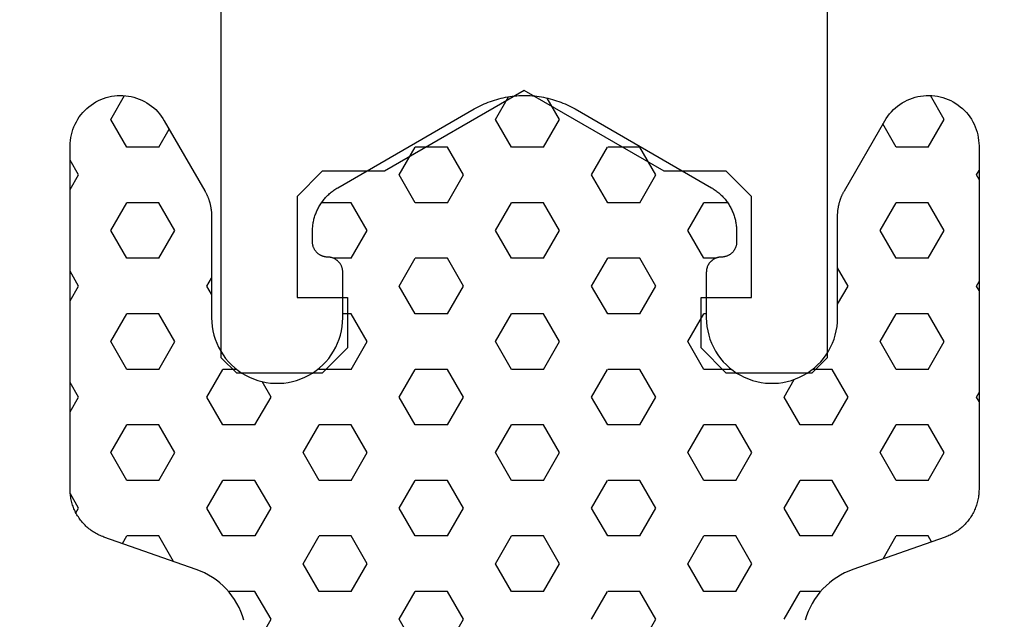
# Model space of a CAD drawing. Extents: x 4615668 to 9294084, y 5325188 to 10688993.
# Tile 335 of 656: x 4636945.81 to 4636947.76, y 5331432.94 to 5331434.12. Entities that reach past the tile are written whole.
import ezdxf

# ---------------------------------------------------------------- set-up
doc = ezdxf.new("R2010")
doc.units = 0
doc.header["$MEASUREMENT"] = 0
doc.layers.add('A_wymiary', color=152, linetype='Continuous', lineweight=5)
doc.layers.add('CrossSectionsProfils', color=7, linetype='Continuous')
doc.styles.add('wewn', font='arial.ttf', dxfattribs={"height": 12})
doc.dimstyles.new('Kopia 1do100 wew', dxfattribs={"dimscale": 0.5, "dimtxt": 8, "dimasz": 15, "dimexe": 20, "dimexo": 0, "dimgap": 5, "dimtad": 1, "dimdec": 0, "dimzin": 9, "dimtxsty": 'wewn', "dimblk": 'ARCHTICK', "dimcen": 3, "dimdle": 20, "dimclrd": 256, "dimclre": 256, "dimclrt": 256, "dimadec": 0, "dimazin": 2, "dimtfac": 1, "dimtdec": 0, "dimtix": 1, "dimtmove": 2, "dimatfit": 3, "dimldrblk": 'NONE', "dimfxl": 0, "dimtvp": 1, "dimtolj": 1, "dimtzin": 0, "dimlwd": 5, "dimlwe": 5, "dimarcsym": 0})

# ---------------------------------------------------------------- blocks, each defined once
blk = doc.blocks.new('K43_0482_X', base_point=(52.501, 1020))
at = {"layer": 'CrossSectionsProfils', "flags": 128}
for points in [[(46.8099, 1000), (48.51093, 1000), (49.00444, 1000.50401), (49.00444, 1001.50153), (48.00692, 1001.50153), (48.00692, 1003.49657), (48.51093, 1004.00058), (49.73945, 1004.00058), (52.51151, 1005.59661), (55.27306, 1004.00058), (56.51208, 1004.00058), (57.00559, 1003.49657), (57.00559, 1001.50153), (56.00807, 1001.50153), (56.00807, 1000.50401), (56.51208, 1000), (58.20261, 1000), (58.50712, 1000.30451), (58.50712, 1034.99717), (59.01113, 1035.50118), (74.59343, 1035.50118)], [(46.50539, 1034.99717), (46.50539, 1000.30451), (46.8099, 1000)]]:
    blk.add_lwpolyline(points, dxfattribs=at)
blk = doc.blocks.new('Hatch84418', base_point=(6053.053, 1361.842))
at = {"layer": 'CrossSectionsProfils'}
for p, q in [((6439.74, 1346.868), (6440.013, 1347.341)), ((6447.36, 1346.868), (6447.603, 1347.29)), ((6448.63, 1346.868), (6448.372, 1347.315)), ((6456.25, 1346.868), (6455.978, 1347.339)), ((6440.058, 1346.318), (6439.74, 1346.868)), ((6440.692, 1346.318), (6440.957, 1346.777)), ((6447.677, 1346.318), (6447.36, 1346.868)), ((6448.312, 1346.318), (6448.63, 1346.868)), ((6455.933, 1346.318), (6456.25, 1346.868)), ((6455.298, 1346.318), (6455.091, 1346.676)), ((6440.057, 1346.318), (6440.692, 1346.318)), ((6445.455, 1345.768), (6445.772, 1346.318)), ((6445.772, 1346.318), (6446.407, 1346.318)), ((6446.725, 1345.768), (6446.408, 1346.318)), ((6447.677, 1346.318), (6448.312, 1346.318)), ((6449.265, 1345.768), (6449.583, 1346.318)), ((6449.583, 1346.318), (6450.217, 1346.318)), ((6450.535, 1345.768), (6450.217, 1346.318)), ((6455.297, 1346.318), (6455.932, 1346.318)), ((6456.885, 1345.768), (6457.053, 1346.06)), ((6439.105, 1345.768), (6439.053, 1345.858)), ((6439.053, 1345.679), (6439.104, 1345.768)), ((6445.772, 1345.218), (6445.455, 1345.768)), ((6446.407, 1345.218), (6446.725, 1345.768)), ((6449.583, 1345.218), (6449.265, 1345.768)), ((6450.217, 1345.218), (6450.535, 1345.768)), ((6457.053, 1345.477), (6456.885, 1345.768)), ((6439.74, 1344.668), (6440.057, 1345.218)), ((6440.057, 1345.218), (6440.692, 1345.218)), ((6441.01, 1344.668), (6440.692, 1345.218)), ((6444.032, 1345.218), (6444.502, 1345.218)), ((6444.82, 1344.669), (6444.503, 1345.219)), ((6445.772, 1345.218), (6446.407, 1345.218)), ((6447.36, 1344.668), (6447.677, 1345.218)), ((6447.677, 1345.218), (6448.312, 1345.218)), ((6448.63, 1344.668), (6448.312, 1345.218)), ((6449.583, 1345.218), (6450.217, 1345.218)), ((6451.17, 1344.668), (6451.487, 1345.218)), ((6451.487, 1345.218), (6452.075, 1345.218)), ((6454.98, 1344.668), (6455.297, 1345.218)), ((6455.297, 1345.218), (6455.932, 1345.218)), ((6456.25, 1344.668), (6455.933, 1345.218)), ((6440.058, 1344.119), (6439.74, 1344.668)), ((6440.692, 1344.118), (6441.01, 1344.668)), ((6444.502, 1344.118), (6444.82, 1344.668)), ((6447.678, 1344.118), (6447.36, 1344.668)), ((6448.312, 1344.118), (6448.63, 1344.668)), ((6451.487, 1344.118), (6451.17, 1344.668)), ((6455.297, 1344.118), (6454.98, 1344.668)), ((6455.933, 1344.118), (6456.25, 1344.668)), ((6440.057, 1344.118), (6440.692, 1344.118)), ((6444.27, 1344.118), (6444.502, 1344.118)), ((6445.455, 1343.569), (6445.772, 1344.119)), ((6445.772, 1344.118), (6446.407, 1344.118)), ((6446.725, 1343.568), (6446.407, 1344.118)), ((6447.677, 1344.118), (6448.312, 1344.118)), ((6449.265, 1343.568), (6449.583, 1344.118)), ((6449.583, 1344.118), (6450.217, 1344.118)), ((6450.535, 1343.568), (6450.217, 1344.118)), ((6451.487, 1344.118), (6451.837, 1344.118)), ((6455.297, 1344.118), (6455.932, 1344.118)), ((6441.645, 1343.568), (6441.854, 1343.93)), ((6456.885, 1343.568), (6457.053, 1343.86)), ((6439.105, 1343.568), (6439.053, 1343.658)), ((6454.345, 1343.568), (6454.253, 1343.727)), ((6439.053, 1343.479), (6439.105, 1343.568)), ((6441.854, 1343.208), (6441.645, 1343.569)), ((6445.773, 1343.019), (6445.455, 1343.569)), ((6446.407, 1343.018), (6446.725, 1343.568)), ((6449.583, 1343.019), (6449.265, 1343.568)), ((6450.217, 1343.018), (6450.535, 1343.568)), ((6454.253, 1343.41), (6454.345, 1343.568)), ((6457.053, 1343.277), (6456.885, 1343.568)), ((6439.74, 1342.469), (6440.057, 1343.019)), ((6440.057, 1343.018), (6440.692, 1343.018)), ((6441.01, 1342.469), (6440.692, 1343.019)), ((6444.454, 1343.018), (6444.502, 1343.018)), ((6444.82, 1342.469), (6444.503, 1343.019)), ((6445.772, 1343.018), (6446.407, 1343.018)), ((6447.36, 1342.469), (6447.677, 1343.018)), ((6447.677, 1343.018), (6448.312, 1343.018)), ((6448.63, 1342.469), (6448.312, 1343.018)), ((6449.583, 1343.018), (6450.217, 1343.018)), ((6451.17, 1342.468), (6451.487, 1343.018)), ((6451.487, 1343.018), (6451.654, 1343.018)), ((6454.98, 1342.468), (6455.297, 1343.018)), ((6455.297, 1343.018), (6455.932, 1343.018)), ((6456.25, 1342.469), (6455.933, 1343.019)), ((6440.058, 1341.919), (6439.74, 1342.469)), ((6440.692, 1341.919), (6441.01, 1342.469)), ((6444.502, 1341.919), (6444.82, 1342.469)), ((6447.677, 1341.919), (6447.36, 1342.469)), ((6448.312, 1341.919), (6448.63, 1342.469)), ((6451.487, 1341.919), (6451.17, 1342.469)), ((6455.297, 1341.919), (6454.98, 1342.469)), ((6455.933, 1341.919), (6456.25, 1342.469)), ((6440.057, 1341.919), (6440.692, 1341.919)), ((6441.645, 1341.369), (6441.962, 1341.919)), ((6441.962, 1341.919), (6442.353, 1341.919)), ((6443.954, 1341.919), (6444.502, 1341.919)), ((6445.455, 1341.369), (6445.772, 1341.918)), ((6445.772, 1341.919), (6446.407, 1341.919)), ((6446.725, 1341.369), (6446.408, 1341.919)), ((6447.677, 1341.919), (6448.312, 1341.919)), ((6449.265, 1341.369), (6449.583, 1341.918)), ((6449.583, 1341.919), (6450.217, 1341.919)), ((6450.535, 1341.369), (6450.217, 1341.919)), ((6451.487, 1341.919), (6452.123, 1341.919)), ((6452.123, 1341.919), (6452.132, 1341.935)), ((6453.754, 1341.919), (6454.027, 1341.919)), ((6454.345, 1341.369), (6454.028, 1341.919)), ((6455.297, 1341.919), (6455.932, 1341.919)), ((6442.915, 1341.369), (6442.713, 1341.719)), ((6453.075, 1341.369), (6453.253, 1341.677)), ((6456.885, 1341.369), (6457.053, 1341.66)), ((6439.105, 1341.369), (6439.053, 1341.459)), ((6439.053, 1341.279), (6439.105, 1341.369)), ((6441.962, 1340.819), (6441.645, 1341.369)), ((6442.597, 1340.819), (6442.915, 1341.369)), ((6445.773, 1340.819), (6445.455, 1341.369)), ((6446.407, 1340.819), (6446.725, 1341.369)), ((6449.583, 1340.819), (6449.265, 1341.369)), ((6450.217, 1340.819), (6450.535, 1341.369)), ((6453.393, 1340.819), (6453.075, 1341.369)), ((6454.027, 1340.819), (6454.345, 1341.369)), ((6457.053, 1341.077), (6456.885, 1341.369)), ((6439.74, 1340.269), (6440.057, 1340.819)), ((6440.057, 1340.819), (6440.692, 1340.819)), ((6441.01, 1340.269), (6440.693, 1340.819)), ((6441.962, 1340.819), (6442.597, 1340.819)), ((6443.55, 1340.269), (6443.867, 1340.819)), ((6443.867, 1340.819), (6444.502, 1340.819)), ((6444.82, 1340.269), (6444.502, 1340.819)), ((6445.772, 1340.819), (6446.407, 1340.819)), ((6447.36, 1340.269), (6447.677, 1340.819)), ((6447.677, 1340.819), (6448.312, 1340.819)), ((6448.63, 1340.269), (6448.312, 1340.819)), ((6449.583, 1340.819), (6450.217, 1340.819)), ((6451.17, 1340.269), (6451.487, 1340.819)), ((6451.487, 1340.819), (6452.123, 1340.819)), ((6452.44, 1340.269), (6452.123, 1340.819)), ((6453.393, 1340.819), (6454.027, 1340.819)), ((6454.98, 1340.269), (6455.297, 1340.819)), ((6455.297, 1340.819), (6455.932, 1340.819)), ((6456.25, 1340.269), (6455.933, 1340.819)), ((6440.058, 1339.719), (6439.74, 1340.269)), ((6440.692, 1339.719), (6441.01, 1340.269)), ((6443.868, 1339.719), (6443.55, 1340.269)), ((6444.502, 1339.719), (6444.82, 1340.269)), ((6447.678, 1339.719), (6447.36, 1340.269)), ((6448.312, 1339.719), (6448.63, 1340.269)), ((6451.487, 1339.719), (6451.17, 1340.269)), ((6452.123, 1339.719), (6452.44, 1340.269)), ((6455.297, 1339.719), (6454.98, 1340.269)), ((6455.933, 1339.719), (6456.25, 1340.269)), ((6440.057, 1339.719), (6440.692, 1339.719)), ((6441.645, 1339.169), (6441.962, 1339.719)), ((6441.962, 1339.719), (6442.597, 1339.719)), ((6442.915, 1339.169), (6442.598, 1339.719)), ((6443.867, 1339.719), (6444.502, 1339.719)), ((6445.455, 1339.169), (6445.772, 1339.719)), ((6445.772, 1339.719), (6446.407, 1339.719)), ((6446.725, 1339.169), (6446.408, 1339.719)), ((6447.677, 1339.719), (6448.312, 1339.719)), ((6449.265, 1339.169), (6449.583, 1339.719)), ((6449.583, 1339.719), (6450.217, 1339.719)), ((6450.535, 1339.169), (6450.218, 1339.719)), ((6451.487, 1339.719), (6452.123, 1339.719)), ((6453.075, 1339.169), (6453.393, 1339.719)), ((6453.393, 1339.719), (6454.027, 1339.719)), ((6454.345, 1339.169), (6454.027, 1339.719)), ((6455.297, 1339.719), (6455.932, 1339.719)), ((6456.885, 1339.169), (6457.049, 1339.453)), ((6441.962, 1338.619), (6441.645, 1339.169)), ((6442.597, 1338.619), (6442.915, 1339.169)), ((6445.772, 1338.619), (6445.455, 1339.169)), ((6446.407, 1338.619), (6446.725, 1339.169)), ((6449.583, 1338.619), (6449.265, 1339.169)), ((6450.217, 1338.619), (6450.535, 1339.169)), ((6453.392, 1338.619), (6453.075, 1339.169)), ((6454.027, 1338.619), (6454.345, 1339.169)), ((6456.938, 1339.077), (6456.885, 1339.169)), ((6439.991, 1338.504), (6440.057, 1338.619)), ((6440.057, 1338.619), (6440.692, 1338.619)), ((6440.954, 1338.166), (6440.692, 1338.619)), ((6441.962, 1338.619), (6442.597, 1338.619)), ((6443.55, 1338.069), (6443.867, 1338.619)), ((6443.867, 1338.619), (6444.502, 1338.619)), ((6444.82, 1338.069), (6444.503, 1338.619)), ((6445.772, 1338.619), (6446.407, 1338.619)), ((6447.36, 1338.069), (6447.677, 1338.619)), ((6447.677, 1338.619), (6448.312, 1338.619)), ((6448.63, 1338.069), (6448.312, 1338.619)), ((6449.583, 1338.619), (6450.217, 1338.619)), ((6451.17, 1338.069), (6451.488, 1338.619)), ((6451.487, 1338.619), (6452.123, 1338.619)), ((6452.44, 1338.069), (6452.123, 1338.619)), ((6453.393, 1338.619), (6454.027, 1338.619)), ((6455.006, 1338.115), (6455.297, 1338.619)), ((6455.297, 1338.619), (6455.932, 1338.619)), ((6456.019, 1338.47), (6455.933, 1338.619)), ((6443.868, 1337.519), (6443.55, 1338.069)), ((6444.502, 1337.519), (6444.82, 1338.069)), ((6447.678, 1337.519), (6447.36, 1338.069)), ((6448.312, 1337.519), (6448.63, 1338.069)), ((6451.488, 1337.519), (6451.17, 1338.069)), ((6452.123, 1337.519), (6452.44, 1338.069)), ((6442.19, 1337.519), (6442.597, 1337.519)), ((6442.915, 1336.969), (6442.598, 1337.519)), ((6443.867, 1337.519), (6444.502, 1337.519)), ((6445.455, 1336.969), (6445.772, 1337.519)), ((6445.772, 1337.519), (6446.407, 1337.519)), ((6446.725, 1336.969), (6446.408, 1337.519)), ((6447.677, 1337.519), (6448.312, 1337.519)), ((6449.265, 1336.969), (6449.583, 1337.519)), ((6449.583, 1337.519), (6450.217, 1337.519)), ((6450.535, 1336.969), (6450.217, 1337.519)), ((6451.487, 1337.519), (6452.123, 1337.519)), ((6453.075, 1336.969), (6453.393, 1337.519)), ((6453.393, 1337.519), (6453.917, 1337.519)), ((6445.773, 1336.42), (6445.455, 1336.969)), ((6449.583, 1336.42), (6449.265, 1336.969)), ((6450.218, 1336.419), (6450.535, 1336.969)), ((6453.393, 1336.419), (6453.075, 1336.969))]:
    blk.add_line(p, q, dxfattribs=at)
blk = doc.blocks.new('121040', base_point=(6448.053, 1341.842))
at = {"layer": 'CrossSectionsProfils', "flags": 128}
blk.add_lwpolyline([(6453.611, 1336.955), (6453.639, 1337.04), (6453.671, 1337.123), (6453.708, 1337.205), (6453.75, 1337.284), (6453.796, 1337.36), (6453.848, 1337.434), (6453.903, 1337.504), (6453.962, 1337.571), (6454.025, 1337.634), (6454.092, 1337.694), (6454.163, 1337.749), (6454.236, 1337.8), (6454.313, 1337.846), (6454.392, 1337.888), (6454.474, 1337.925), (6454.557, 1337.957), (6454.557, 1337.957), (6456.384, 1338.598), (6456.409, 1338.607), (6456.434, 1338.617), (6456.458, 1338.627), (6456.481, 1338.638), (6456.505, 1338.65), (6456.528, 1338.662), (6456.551, 1338.675), (6456.574, 1338.688), (6456.596, 1338.702), (6456.618, 1338.716), (6456.639, 1338.731), (6456.66, 1338.747), (6456.681, 1338.763), (6456.701, 1338.78), (6456.721, 1338.797), (6456.74, 1338.815), (6456.759, 1338.833), (6456.777, 1338.852), (6456.795, 1338.871), (6456.812, 1338.891), (6456.83, 1338.911), (6456.846, 1338.932), (6456.861, 1338.953), (6456.877, 1338.974), (6456.891, 1338.996), (6456.905, 1339.018), (6456.919, 1339.041), (6456.932, 1339.064), (6456.944, 1339.087), (6456.956, 1339.11), (6456.967, 1339.134), (6456.977, 1339.158), (6456.987, 1339.183), (6456.996, 1339.207), (6457.004, 1339.232), (6457.012, 1339.257), (6457.019, 1339.282), (6457.026, 1339.308), (6457.031, 1339.333), (6457.037, 1339.359), (6457.041, 1339.385), (6457.045, 1339.411), (6457.048, 1339.437), (6457.05, 1339.463), (6457.052, 1339.489), (6457.053, 1339.516), (6457.053, 1339.542), (6457.053, 1339.542), (6457.053, 1346.342), (6457.052, 1346.397), (6457.047, 1346.453), (6457.04, 1346.508), (6457.029, 1346.563), (6457.015, 1346.617), (6456.998, 1346.67), (6456.979, 1346.722), (6456.956, 1346.773), (6456.93, 1346.822), (6456.902, 1346.87), (6456.872, 1346.917), (6456.838, 1346.962), (6456.803, 1347.004), (6456.765, 1347.045), (6456.724, 1347.083), (6456.682, 1347.12), (6456.638, 1347.153), (6456.591, 1347.185), (6456.544, 1347.213), (6456.495, 1347.239), (6456.444, 1347.262), (6456.392, 1347.283), (6456.339, 1347.3), (6456.285, 1347.315), (6456.231, 1347.326), (6456.176, 1347.334), (6456.12, 1347.34), (6456.064, 1347.342), (6456.009, 1347.341), (6455.953, 1347.337), (6455.898, 1347.33), (6455.843, 1347.319), (6455.789, 1347.306), (6455.736, 1347.29), (6455.684, 1347.271), (6455.632, 1347.249), (6455.583, 1347.224), (6455.534, 1347.197), (6455.487, 1347.166), (6455.442, 1347.133), (6455.399, 1347.098), (6455.358, 1347.061), (6455.319, 1347.021), (6455.283, 1346.979), (6455.249, 1346.935), (6455.217, 1346.889), (6455.188, 1346.842), (6455.188, 1346.842), (6454.387, 1345.456), (6454.382, 1345.447), (6454.376, 1345.437), (6454.371, 1345.427), (6454.366, 1345.417), (6454.361, 1345.407), (6454.356, 1345.397), (6454.351, 1345.387), (6454.346, 1345.377), (6454.342, 1345.367), (6454.337, 1345.357), (6454.333, 1345.347), (6454.329, 1345.336), (6454.324, 1345.326), (6454.32, 1345.316), (6454.316, 1345.305), (6454.312, 1345.295), (6454.309, 1345.284), (6454.305, 1345.274), (6454.302, 1345.263), (6454.298, 1345.252), (6454.295, 1345.242), (6454.292, 1345.231), (6454.289, 1345.22), (6454.286, 1345.21), (6454.283, 1345.199), (6454.281, 1345.188), (6454.278, 1345.177), (6454.276, 1345.166), (6454.273, 1345.155), (6454.271, 1345.144), (6454.269, 1345.133), (6454.268, 1345.123), (6454.266, 1345.111), (6454.264, 1345.1), (6454.262, 1345.089), (6454.261, 1345.078), (6454.26, 1345.067), (6454.258, 1345.056), (6454.257, 1345.045), (6454.256, 1345.034), (6454.256, 1345.023), (6454.255, 1345.012), (6454.254, 1345.001), (6454.254, 1344.99), (6454.254, 1344.978), (6454.253, 1344.967), (6454.253, 1344.956), (6454.253, 1344.956), (6454.253, 1342.942), (6454.25, 1342.855), (6454.242, 1342.769), (6454.228, 1342.683), (6454.207, 1342.598), (6454.182, 1342.515), (6454.15, 1342.434), (6454.114, 1342.355), (6454.072, 1342.279), (6454.025, 1342.206), (6453.974, 1342.136), (6453.917, 1342.07), (6453.857, 1342.007), (6453.793, 1341.949), (6453.725, 1341.895), (6453.653, 1341.846), (6453.578, 1341.802), (6453.5, 1341.763), (6453.421, 1341.729), (6453.338, 1341.7), (6453.255, 1341.677), (6453.169, 1341.66), (6453.083, 1341.648), (6452.997, 1341.643), (6452.91, 1341.643), (6452.823, 1341.648), (6452.737, 1341.66), (6452.652, 1341.677), (6452.568, 1341.7), (6452.486, 1341.729), (6452.406, 1341.763), (6452.329, 1341.802), (6452.254, 1341.846), (6452.182, 1341.895), (6452.114, 1341.949), (6452.05, 1342.007), (6451.989, 1342.07), (6451.933, 1342.136), (6451.882, 1342.206), (6451.835, 1342.279), (6451.793, 1342.355), (6451.756, 1342.434), (6451.726, 1342.515), (6451.7, 1342.598), (6451.68, 1342.683), (6451.665, 1342.769), (6451.656, 1342.855), (6451.653, 1342.942), (6451.653, 1342.942), (6451.653, 1343.842), (6451.654, 1343.852), (6451.654, 1343.862), (6451.655, 1343.872), (6451.656, 1343.882), (6451.658, 1343.892), (6451.66, 1343.902), (6451.662, 1343.911), (6451.664, 1343.921), (6451.667, 1343.931), (6451.67, 1343.94), (6451.673, 1343.95), (6451.677, 1343.959), (6451.681, 1343.968), (6451.686, 1343.977), (6451.69, 1343.986), (6451.695, 1343.995), (6451.701, 1344.003), (6451.706, 1344.012), (6451.712, 1344.02), (6451.718, 1344.028), (6451.724, 1344.036), (6451.731, 1344.043), (6451.738, 1344.05), (6451.745, 1344.057), (6451.752, 1344.064), (6451.76, 1344.071), (6451.768, 1344.077), (6451.775, 1344.083), (6451.784, 1344.089), (6451.792, 1344.095), (6451.801, 1344.1), (6451.809, 1344.105), (6451.818, 1344.11), (6451.827, 1344.114), (6451.836, 1344.118), (6451.846, 1344.122), (6451.855, 1344.125), (6451.865, 1344.128), (6451.874, 1344.131), (6451.884, 1344.134), (6451.894, 1344.136), (6451.903, 1344.138), (6451.914, 1344.139), (6451.923, 1344.14), (6451.934, 1344.141), (6451.943, 1344.142), (6451.954, 1344.142), (6451.954, 1344.142), (6451.963, 1344.142), (6451.974, 1344.142), (6451.983, 1344.143), (6451.994, 1344.145), (6452.003, 1344.146), (6452.013, 1344.148), (6452.023, 1344.15), (6452.033, 1344.152), (6452.042, 1344.155), (6452.052, 1344.158), (6452.061, 1344.162), (6452.07, 1344.166), (6452.08, 1344.17), (6452.089, 1344.174), (6452.098, 1344.179), (6452.106, 1344.184), (6452.115, 1344.189), (6452.123, 1344.194), (6452.131, 1344.2), (6452.139, 1344.206), (6452.147, 1344.213), (6452.155, 1344.219), (6452.162, 1344.226), (6452.169, 1344.233), (6452.176, 1344.241), (6452.183, 1344.248), (6452.189, 1344.256), (6452.195, 1344.264), (6452.201, 1344.272), (6452.206, 1344.28), (6452.211, 1344.289), (6452.216, 1344.298), (6452.221, 1344.307), (6452.226, 1344.316), (6452.229, 1344.325), (6452.233, 1344.334), (6452.237, 1344.343), (6452.24, 1344.353), (6452.243, 1344.363), (6452.245, 1344.372), (6452.248, 1344.382), (6452.249, 1344.392), (6452.251, 1344.402), (6452.252, 1344.412), (6452.253, 1344.422), (6452.253, 1344.432), (6452.253, 1344.442), (6452.253, 1344.442), (6452.253, 1344.649), (6452.253, 1344.671), (6452.252, 1344.693), (6452.251, 1344.716), (6452.25, 1344.738), (6452.247, 1344.76), (6452.245, 1344.782), (6452.241, 1344.804), (6452.238, 1344.826), (6452.233, 1344.848), (6452.229, 1344.87), (6452.224, 1344.892), (6452.218, 1344.913), (6452.212, 1344.935), (6452.205, 1344.956), (6452.198, 1344.977), (6452.19, 1344.998), (6452.183, 1345.019), (6452.174, 1345.039), (6452.165, 1345.06), (6452.156, 1345.08), (6452.146, 1345.1), (6452.136, 1345.12), (6452.125, 1345.139), (6452.114, 1345.159), (6452.102, 1345.178), (6452.09, 1345.196), (6452.078, 1345.215), (6452.065, 1345.233), (6452.052, 1345.251), (6452.038, 1345.269), (6452.024, 1345.286), (6452.01, 1345.303), (6451.995, 1345.32), (6451.98, 1345.336), (6451.964, 1345.352), (6451.949, 1345.368), (6451.933, 1345.383), (6451.916, 1345.398), (6451.899, 1345.413), (6451.882, 1345.427), (6451.864, 1345.441), (6451.847, 1345.454), (6451.829, 1345.467), (6451.81, 1345.48), (6451.792, 1345.492), (6451.772, 1345.504), (6451.753, 1345.515), (6451.753, 1345.515), (6449.053, 1347.074), (6449.015, 1347.096), (6448.975, 1347.117), (6448.936, 1347.137), (6448.896, 1347.156), (6448.854, 1347.174), (6448.813, 1347.192), (6448.772, 1347.208), (6448.73, 1347.224), (6448.688, 1347.238), (6448.646, 1347.252), (6448.604, 1347.265), (6448.56, 1347.276), (6448.517, 1347.287), (6448.474, 1347.297), (6448.43, 1347.306), (6448.386, 1347.314), (6448.342, 1347.321), (6448.298, 1347.327), (6448.253, 1347.332), (6448.209, 1347.336), (6448.165, 1347.339), (6448.12, 1347.341), (6448.076, 1347.342), (6448.031, 1347.342), (6447.987, 1347.341), (6447.942, 1347.339), (6447.897, 1347.336), (6447.853, 1347.332), (6447.809, 1347.327), (6447.765, 1347.321), (6447.721, 1347.314), (6447.677, 1347.306), (6447.633, 1347.297), (6447.59, 1347.287), (6447.546, 1347.276), (6447.503, 1347.265), (6447.461, 1347.252), (6447.418, 1347.238), (6447.376, 1347.224), (6447.334, 1347.208), (6447.293, 1347.192), (6447.252, 1347.174), (6447.211, 1347.156), (6447.171, 1347.137), (6447.131, 1347.117), (6447.092, 1347.096), (6447.053, 1347.074), (6447.053, 1347.074), (6444.354, 1345.515), (6444.334, 1345.504), (6444.315, 1345.492), (6444.297, 1345.48), (6444.278, 1345.467), (6444.26, 1345.454), (6444.243, 1345.441), (6444.225, 1345.427), (6444.208, 1345.413), (6444.191, 1345.398), (6444.174, 1345.383), (6444.158, 1345.368), (6444.143, 1345.352), (6444.127, 1345.336), (6444.112, 1345.32), (6444.097, 1345.303), (6444.083, 1345.286), (6444.069, 1345.269), (6444.055, 1345.251), (6444.042, 1345.233), (6444.029, 1345.215), (6444.017, 1345.196), (6444.004, 1345.178), (6443.993, 1345.159), (6443.982, 1345.139), (6443.971, 1345.12), (6443.961, 1345.1), (6443.951, 1345.08), (6443.942, 1345.06), (6443.933, 1345.039), (6443.924, 1345.019), (6443.917, 1344.998), (6443.909, 1344.977), (6443.902, 1344.956), (6443.895, 1344.935), (6443.889, 1344.913), (6443.883, 1344.892), (6443.878, 1344.87), (6443.874, 1344.848), (6443.869, 1344.826), (6443.866, 1344.804), (6443.862, 1344.782), (6443.86, 1344.76), (6443.857, 1344.738), (6443.855, 1344.716), (6443.854, 1344.693), (6443.854, 1344.671), (6443.854, 1344.649), (6443.854, 1344.649), (6443.854, 1344.442), (6443.854, 1344.432), (6443.854, 1344.422), (6443.855, 1344.412), (6443.856, 1344.402), (6443.857, 1344.392), (6443.859, 1344.382), (6443.862, 1344.372), (6443.864, 1344.363), (6443.867, 1344.353), (6443.87, 1344.343), (6443.874, 1344.334), (6443.877, 1344.325), (6443.881, 1344.316), (6443.886, 1344.307), (6443.89, 1344.298), (6443.896, 1344.289), (6443.9, 1344.28), (6443.906, 1344.272), (6443.912, 1344.264), (6443.918, 1344.256), (6443.924, 1344.248), (6443.931, 1344.241), (6443.938, 1344.233), (6443.945, 1344.226), (6443.952, 1344.219), (6443.96, 1344.213), (6443.967, 1344.206), (6443.976, 1344.2), (6443.984, 1344.194), (6443.992, 1344.189), (6444, 1344.184), (6444.009, 1344.179), (6444.018, 1344.174), (6444.027, 1344.17), (6444.036, 1344.166), (6444.045, 1344.162), (6444.055, 1344.158), (6444.064, 1344.155), (6444.074, 1344.152), (6444.084, 1344.15), (6444.094, 1344.148), (6444.104, 1344.146), (6444.113, 1344.145), (6444.124, 1344.143), (6444.133, 1344.142), (6444.144, 1344.142), (6444.153, 1344.142), (6444.153, 1344.142), (6444.164, 1344.142), (6444.173, 1344.141), (6444.184, 1344.14), (6444.193, 1344.139), (6444.203, 1344.138), (6444.213, 1344.136), (6444.223, 1344.134), (6444.233, 1344.131), (6444.242, 1344.128), (6444.252, 1344.125), (6444.261, 1344.122), (6444.271, 1344.118), (6444.28, 1344.114), (6444.289, 1344.11), (6444.297, 1344.105), (6444.306, 1344.1), (6444.315, 1344.095), (6444.323, 1344.089), (6444.332, 1344.083), (6444.339, 1344.077), (6444.347, 1344.071), (6444.354, 1344.064), (6444.362, 1344.057), (6444.369, 1344.05), (6444.376, 1344.043), (6444.382, 1344.036), (6444.389, 1344.028), (6444.395, 1344.02), (6444.401, 1344.012), (6444.406, 1344.003), (6444.412, 1343.995), (6444.417, 1343.986), (6444.421, 1343.977), (6444.426, 1343.968), (6444.43, 1343.959), (6444.434, 1343.95), (6444.437, 1343.94), (6444.44, 1343.931), (6444.443, 1343.921), (6444.445, 1343.911), (6444.447, 1343.902), (6444.449, 1343.892), (6444.451, 1343.882), (6444.452, 1343.872), (6444.453, 1343.862), (6444.453, 1343.852), (6444.454, 1343.842), (6444.454, 1343.842), (6444.454, 1342.942), (6444.451, 1342.855), (6444.442, 1342.769), (6444.427, 1342.683), (6444.407, 1342.598), (6444.381, 1342.515), (6444.35, 1342.434), (6444.313, 1342.355), (6444.272, 1342.279), (6444.225, 1342.206), (6444.174, 1342.136), (6444.118, 1342.07), (6444.057, 1342.007), (6443.993, 1341.949), (6443.925, 1341.895), (6443.853, 1341.846), (6443.778, 1341.802), (6443.701, 1341.763), (6443.621, 1341.729), (6443.539, 1341.7), (6443.455, 1341.677), (6443.37, 1341.66), (6443.284, 1341.648), (6443.197, 1341.643), (6443.11, 1341.643), (6443.023, 1341.648), (6442.937, 1341.66), (6442.852, 1341.677), (6442.768, 1341.7), (6442.686, 1341.729), (6442.606, 1341.763), (6442.529, 1341.802), (6442.454, 1341.846), (6442.382, 1341.895), (6442.314, 1341.949), (6442.25, 1342.007), (6442.189, 1342.07), (6442.133, 1342.136), (6442.082, 1342.206), (6442.035, 1342.279), (6441.993, 1342.355), (6441.957, 1342.434), (6441.925, 1342.515), (6441.899, 1342.598), (6441.879, 1342.683), (6441.865, 1342.769), (6441.856, 1342.855), (6441.854, 1342.942), (6441.854, 1342.942), (6441.854, 1344.956), (6441.854, 1344.967), (6441.853, 1344.978), (6441.853, 1344.99), (6441.853, 1345.001), (6441.852, 1345.012), (6441.851, 1345.023), (6441.851, 1345.034), (6441.85, 1345.045), (6441.849, 1345.056), (6441.847, 1345.067), (6441.846, 1345.078), (6441.845, 1345.089), (6441.843, 1345.1), (6441.841, 1345.111), (6441.839, 1345.123), (6441.837, 1345.133), (6441.835, 1345.144), (6441.833, 1345.155), (6441.831, 1345.166), (6441.829, 1345.177), (6441.826, 1345.188), (6441.824, 1345.199), (6441.821, 1345.21), (6441.818, 1345.22), (6441.815, 1345.231), (6441.812, 1345.242), (6441.809, 1345.252), (6441.805, 1345.263), (6441.802, 1345.274), (6441.798, 1345.284), (6441.794, 1345.295), (6441.791, 1345.305), (6441.787, 1345.316), (6441.783, 1345.326), (6441.778, 1345.336), (6441.774, 1345.347), (6441.77, 1345.357), (6441.765, 1345.367), (6441.761, 1345.377), (6441.756, 1345.387), (6441.751, 1345.397), (6441.746, 1345.407), (6441.741, 1345.417), (6441.736, 1345.427), (6441.73, 1345.437), (6441.725, 1345.447), (6441.719, 1345.456), (6441.719, 1345.456), (6440.919, 1346.842), (6440.89, 1346.889), (6440.858, 1346.935), (6440.824, 1346.979), (6440.788, 1347.021), (6440.749, 1347.061), (6440.708, 1347.098), (6440.665, 1347.133), (6440.619, 1347.166), (6440.573, 1347.197), (6440.524, 1347.224), (6440.474, 1347.249), (6440.423, 1347.271), (6440.371, 1347.29), (6440.317, 1347.306), (6440.264, 1347.319), (6440.209, 1347.33), (6440.153, 1347.337), (6440.098, 1347.341), (6440.042, 1347.342), (6439.987, 1347.34), (6439.931, 1347.334), (6439.876, 1347.326), (6439.822, 1347.315), (6439.768, 1347.3), (6439.715, 1347.283), (6439.663, 1347.262), (6439.612, 1347.239), (6439.563, 1347.213), (6439.515, 1347.185), (6439.469, 1347.153), (6439.425, 1347.12), (6439.383, 1347.083), (6439.342, 1347.045), (6439.304, 1347.004), (6439.269, 1346.962), (6439.235, 1346.917), (6439.205, 1346.87), (6439.176, 1346.822), (6439.151, 1346.773), (6439.128, 1346.722), (6439.109, 1346.67), (6439.092, 1346.617), (6439.078, 1346.563), (6439.067, 1346.508), (6439.06, 1346.453), (6439.055, 1346.397), (6439.053, 1346.342), (6439.053, 1346.342), (6439.053, 1339.542), (6439.054, 1339.516), (6439.055, 1339.489), (6439.057, 1339.463), (6439.059, 1339.437), (6439.062, 1339.411), (6439.066, 1339.385), (6439.07, 1339.359), (6439.075, 1339.333), (6439.081, 1339.308), (6439.088, 1339.282), (6439.095, 1339.257), (6439.103, 1339.232), (6439.111, 1339.207), (6439.12, 1339.183), (6439.13, 1339.158), (6439.14, 1339.134), (6439.151, 1339.11), (6439.163, 1339.087), (6439.175, 1339.064), (6439.188, 1339.041), (6439.202, 1339.018), (6439.215, 1338.996), (6439.23, 1338.974), (6439.245, 1338.953), (6439.261, 1338.932), (6439.277, 1338.911), (6439.294, 1338.891), (6439.312, 1338.871), (6439.329, 1338.852), (6439.348, 1338.833), (6439.367, 1338.815), (6439.386, 1338.797), (6439.406, 1338.78), (6439.426, 1338.763), (6439.446, 1338.747), (6439.467, 1338.731), (6439.489, 1338.716), (6439.511, 1338.702), (6439.533, 1338.688), (6439.556, 1338.675), (6439.579, 1338.662), (6439.602, 1338.65), (6439.625, 1338.638), (6439.649, 1338.627), (6439.673, 1338.617), (6439.698, 1338.607), (6439.723, 1338.598), (6439.723, 1338.598), (6441.55, 1337.957), (6441.633, 1337.925), (6441.715, 1337.888), (6441.794, 1337.846), (6441.871, 1337.8), (6441.944, 1337.749), (6442.014, 1337.694), (6442.082, 1337.634), (6442.145, 1337.571), (6442.204, 1337.504), (6442.259, 1337.434), (6442.311, 1337.36), (6442.357, 1337.284), (6442.399, 1337.205), (6442.436, 1337.123), (6442.468, 1337.04), (6442.496, 1336.955)], dxfattribs=at)
at = {"layer": 'CrossSectionsProfils'}
blk.add_blockref('Hatch84418', (6053.053, 1361.842), dxfattribs=at)
blk = doc.blocks.new('_ArchTick')
at = {"color": 0, "linetype": 'ByBlock', "const_width": 0.15}
blk.add_lwpolyline([(-0.5, -0.5), (0.5, 0.5)], dxfattribs=at)
blk = doc.blocks.new('*D5549')
at = {"layer": 'A_wymiary', "lineweight": 5, "ltscale": 40}
for p, q in [((4636893.316, 5331425.803), (4636893.316, 5331378.303)), ((4636949.3147, 5331425.803), (4636949.3147, 5331378.303)), ((4636883.316, 5331388.303), (4636959.3147, 5331388.303))]:
    blk.add_line(p, q, dxfattribs=at)
at = {"layer": 'Defpoints', "color": 0}
for p in [(4636893.316, 5331440.6968), (4636949.3147, 5331440.6968), (4636949.3147, 5331388.303)]:
    blk.add_point(p, dxfattribs=at)
at = {"layer": 'A_wymiary', "linetype": 'ByBlock', "lineweight": 5, "xscale": 7.5, "yscale": 7.5, "zscale": 7.5, "rotation": 180}
blk.add_blockref('_ArchTick', (4636893.316, 5331388.303), dxfattribs=at)
at = {"layer": 'A_wymiary', "linetype": 'ByBlock', "lineweight": 5, "xscale": 7.5, "yscale": 7.5, "zscale": 7.5}
blk.add_blockref('_ArchTick', (4636949.3147, 5331388.303), dxfattribs=at)
at = {"layer": 'A_wymiary', "ltscale": 40, "insert": (4636921.3154, 5331396.9299), "char_height": 12, "attachment_point": 5, "style": 'wewn'}
blk.add_mtext('\\A1;56', dxfattribs=at)
blk = doc.blocks.new('_None')

msp = doc.modelspace()

# ---------------------------------------------------------------- block references
at = {"layer": 'CrossSectionsProfils', "xscale": 0.1, "yscale": -0.1, "zscale": 0.1, "rotation": 180}
for name, p in [('K43_0482_X', (4636946.8146, 5331435.4246)), ('121040', (4636946.8146, 5331433.4246))]:
    msp.add_blockref(name, p, dxfattribs=at)

# ---------------------------------------------------------------- dimensions: what is measured, and where the dimension line sits
at = {"layer": 'A_wymiary', "ltscale": 40}
dim = msp.add_linear_dim(base=(4636949.3147, 5331388.303), p1=(4636893.316, 5331440.6968), p2=(4636949.3147, 5331440.6968), dimstyle='Kopia 1do100 wew', dxfattribs=at)
dim.commit()
dim.dimension.update_dxf_attribs({"geometry": '*D5549', "text_midpoint": (4636921.3154, 5331396.9299)})

doc.saveas('drawing.dxf')
